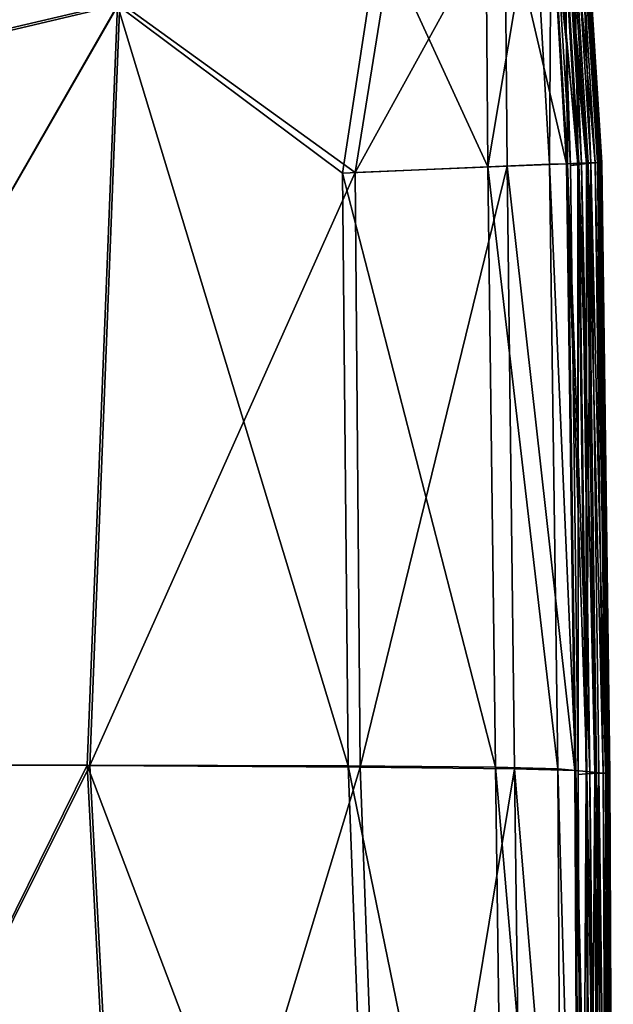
# Model space of a CAD drawing. Header units: millimetres. Extents: x 2387 to 13955, y -4964 to 364.
# Tile 594 of 1056: x 6905 to 6990, y -3105 to -2964. Entities that reach past the tile are written whole.
import ezdxf

# ---------------------------------------------------------------- set-up
doc = ezdxf.new("R2010")
doc.units = ezdxf.units.MM
doc.header["$MEASUREMENT"] = 0
doc.layers.add('Predefinito', color=7, linetype='Continuous', true_color=0x000000)

msp = doc.modelspace()

# ---------------------------------------------------------------- linework, layer by layer
at = {"layer": 'Predefinito'}
for points in [[(6919.47, -2961.57, 293.4), (6853.57, -2976.97, 293.4), (6851.12, -2917.23, 293.4)], [(6853.59, -2977.4, 447.23), (6919.14, -2961.95, 445.69), (6900.35, -2920, 441.54)], [(6983.12, -2944.89, 426.93), (6981.2, -2945.35, 430.48), (6983.54, -2984.64, 430.48)], [(6982.6, -2944.99, 422.03), (6983.81, -2944.72, 423.86), (6986.26, -2984.59, 423.86)], [(6984.39, -2944.58, 422.4), (6982.63, -2944.98, 421.98), (6985.05, -2984.77, 421.99)], [(6982.75, -2944.98, 294.39), (6984.05, -2944.67, 295.37), (6986.49, -2984.54, 295.37)], [(6983.81, -2944.72, 423.86), (6983.12, -2944.89, 426.93), (6985.53, -2984.57, 426.93)], [(6983.54, -2984.64, 430.48), (6985.53, -2984.57, 426.93), (6983.12, -2944.89, 426.93)], [(6985.53, -2984.57, 426.93), (6986.26, -2984.59, 423.86), (6983.81, -2944.72, 423.86)], [(6984.05, -2944.67, 295.37), (6984.98, -2944.44, 296.75), (6987.46, -2984.5, 296.75)], [(6987.46, -2984.5, 296.75), (6986.49, -2984.54, 295.37), (6984.05, -2944.67, 295.37)], [(6985.3, -2944.36, 421.35), (6984.39, -2944.58, 422.4), (6986.85, -2984.57, 422.4)], [(6985.05, -2984.77, 421.99), (6986.85, -2984.57, 422.4), (6984.39, -2944.58, 422.4)], [(6984.98, -2944.44, 296.75), (6985.53, -2944.31, 298.52), (6988.04, -2984.48, 298.52)], [(6988.04, -2984.48, 298.52), (6987.46, -2984.5, 296.75), (6984.98, -2944.44, 296.75)], [(6985.6, -2944.29, 419.93), (6985.3, -2944.36, 421.35), (6987.79, -2984.49, 421.35)], [(6986.85, -2984.57, 422.4), (6987.79, -2984.49, 421.35), (6985.3, -2944.36, 421.35)], [(6985.62, -2944.28, 418.52), (6985.45, -2944.32, 418.85), (6987.96, -2984.52, 418.85)], [(6985.45, -2944.32, 418.85), (6985.55, -2944.3, 419.2), (6988.06, -2984.51, 419.2)], [(6988.06, -2984.51, 419.2), (6987.96, -2984.52, 418.85), (6985.45, -2944.32, 418.85)], [(6985.53, -2944.31, 298.52), (6985.81, -2944.24, 301), (6988.33, -2984.47, 301)], [(6988.33, -2984.47, 301), (6988.04, -2984.48, 298.52), (6985.53, -2944.31, 298.52)], [(6985.55, -2944.3, 419.2), (6985.6, -2944.29, 419.93), (6988.11, -2984.49, 419.93)], [(6988.11, -2984.49, 419.93), (6988.06, -2984.51, 419.2), (6985.55, -2944.3, 419.2)], [(6987.79, -2984.49, 421.35), (6988.11, -2984.49, 419.93), (6985.6, -2944.29, 419.93)], [(6985.83, -2944.23, 417.27), (6985.62, -2944.28, 418.52), (6988.13, -2984.51, 418.52)], [(6987.96, -2984.52, 418.85), (6988.13, -2984.51, 418.52), (6985.62, -2944.28, 418.52)], [(6985.81, -2944.24, 301), (6985.91, -2944.22, 304.51), (6988.42, -2984.47, 304.51)], [(6988.42, -2984.47, 304.51), (6988.33, -2984.47, 301), (6985.81, -2944.24, 301)], [(6985.91, -2944.22, 414.17), (6985.83, -2944.23, 417.27), (6988.35, -2984.48, 417.27)], [(6988.13, -2984.51, 418.52), (6988.35, -2984.48, 417.27), (6985.83, -2944.23, 417.27)], [(6985.91, -2944.22, 359.34), (6985.91, -2944.22, 398.45), (6988.42, -2984.47, 398.45)], [(6988.42, -2984.47, 398.45), (6988.42, -2984.47, 359.34), (6985.91, -2944.22, 359.34)], [(6985.91, -2944.22, 320.23), (6985.91, -2944.22, 359.34), (6988.42, -2984.47, 359.34)], [(6988.42, -2984.47, 359.34), (6988.42, -2984.47, 320.23), (6985.91, -2944.22, 320.23)], [(6988.35, -2984.48, 417.27), (6988.42, -2984.47, 414.17), (6985.91, -2944.22, 414.17)], [(6985.91, -2944.22, 398.45), (6985.91, -2944.22, 414.17), (6988.42, -2984.47, 414.17)], [(6988.42, -2984.47, 414.17), (6988.42, -2984.47, 398.45), (6985.91, -2944.22, 398.45)], [(6985.91, -2944.22, 304.51), (6985.91, -2944.22, 320.23), (6988.42, -2984.47, 320.23)], [(6988.42, -2984.47, 320.23), (6988.42, -2984.47, 304.51), (6985.91, -2944.22, 304.51)], [(6978.72, -2945.95, 433.73), (6971.81, -2947.64, 436.92), (6972.11, -2985.09, 437.42)], [(6972.11, -2985.09, 437.42), (6980.96, -2984.72, 433.73), (6978.72, -2945.95, 433.73)], [(6974.57, -2946.97, 293.5), (6981.07, -2945.38, 293.8), (6983.4, -2984.64, 293.8)], [(6981.2, -2945.35, 430.48), (6978.72, -2945.95, 433.73), (6980.96, -2984.72, 433.73)], [(6980.96, -2984.72, 433.73), (6983.54, -2984.64, 430.48), (6981.2, -2945.35, 430.48)], [(6981.07, -2945.38, 293.8), (6982.75, -2944.98, 294.39), (6985.14, -2984.58, 294.39)], [(6985.14, -2984.58, 294.39), (6983.4, -2984.64, 293.8), (6981.07, -2945.38, 293.8)], [(6982.63, -2944.98, 421.98), (6981.53, -2945.23, 421.41), (6983.93, -2984.91, 421.42)], [(6981.53, -2945.23, 421.41), (6982.6, -2944.99, 422.03), (6985.02, -2984.78, 422.04)], [(6985.02, -2984.78, 422.04), (6983.93, -2984.91, 421.42), (6981.53, -2945.23, 421.41)], [(6986.26, -2984.59, 423.86), (6985.02, -2984.78, 422.04), (6982.6, -2944.99, 422.03)], [(6983.93, -2984.91, 421.42), (6985.05, -2984.77, 421.99), (6982.63, -2944.98, 421.98)], [(6986.49, -2984.54, 295.37), (6985.14, -2984.58, 294.39), (6982.75, -2944.98, 294.39)], [(6953.13, -2985.89, 293.4), (6958.77, -2950.83, 293.4), (6974.57, -2946.97, 293.5)], [(6974.57, -2946.97, 293.5), (6974.87, -2984.99, 293.5), (6953.13, -2985.89, 293.4)], [(6972.11, -2985.09, 437.42), (6971.81, -2947.64, 436.92), (6956.6, -2951.36, 440.26)], [(6983.4, -2984.64, 293.8), (6974.87, -2984.99, 293.5), (6974.57, -2946.97, 293.5)], [(6919.14, -2961.95, 445.69), (6951.3, -2985.98, 442.25), (6956.6, -2951.36, 440.26)], [(6958.77, -2950.83, 293.4), (6953.13, -2985.89, 293.4), (6919.47, -2961.57, 293.4)], [(6956.6, -2951.36, 440.26), (6951.3, -2985.98, 442.25), (6972.11, -2985.09, 437.42)], [(6856.78, -3070.71, 293.4), (6853.57, -2976.97, 293.4), (6919.47, -2961.57, 293.4)], [(6919.47, -2961.57, 293.4), (6915.18, -3070.81, 293.4), (6856.78, -3070.71, 293.4)], [(6915.18, -3070.81, 293.4), (6919.47, -2961.57, 293.4), (6953.13, -2985.89, 293.4)], [(6919.14, -2961.95, 445.69), (6853.59, -2977.4, 447.23), (6856.78, -3070.71, 452.75)], [(6856.78, -3070.71, 452.75), (6914.76, -3070.77, 450.76), (6919.14, -2961.95, 445.69)], [(6919.14, -2961.95, 445.69), (6914.76, -3070.77, 450.76), (6952.15, -3070.87, 444.79)], [(6952.15, -3070.87, 444.79), (6951.3, -2985.98, 442.25), (6919.14, -2961.95, 445.69)], [(6973.2, -3071.03, 438.05), (6972.11, -2985.09, 437.42), (6951.3, -2985.98, 442.25)], [(6953.84, -3071.03, 293.4), (6953.13, -2985.89, 293.4), (6974.87, -2984.99, 293.5)], [(6974.87, -2984.99, 293.5), (6975.92, -3071.29, 293.5), (6953.84, -3071.03, 293.4)], [(6982.12, -3071.27, 433.73), (6980.96, -2984.72, 433.73), (6972.11, -2985.09, 437.42)], [(6972.11, -2985.09, 437.42), (6973.2, -3071.03, 438.05), (6982.12, -3071.27, 433.73)], [(6974.87, -2984.99, 293.5), (6983.4, -2984.64, 293.8), (6984.57, -3071.5, 293.8)], [(6984.57, -3071.5, 293.8), (6975.92, -3071.29, 293.5), (6974.87, -2984.99, 293.5)], [(6984.7, -3071.51, 430.48), (6983.54, -2984.64, 430.48), (6980.96, -2984.72, 433.73)], [(6980.96, -2984.72, 433.73), (6982.12, -3071.27, 433.73), (6984.7, -3071.51, 430.48)], [(6983.4, -2984.64, 293.8), (6985.14, -2984.58, 294.39), (6986.3, -3071.67, 294.39)], [(6986.3, -3071.67, 294.39), (6984.57, -3071.5, 293.8), (6983.4, -2984.64, 293.8)], [(6986.7, -3071.71, 426.93), (6985.53, -2984.57, 426.93), (6983.54, -2984.64, 430.48)], [(6983.54, -2984.64, 430.48), (6984.7, -3071.51, 430.48), (6986.7, -3071.71, 426.93)], [(6985.05, -2984.77, 421.99), (6983.93, -2984.91, 421.42), (6985.06, -3072.07, 421.43)], [(6985.06, -3072.07, 421.43), (6983.93, -2984.91, 421.42), (6985.02, -2984.78, 422.04)], [(6986.17, -3072, 422.04), (6985.02, -2984.78, 422.04), (6986.26, -2984.59, 423.86)], [(6985.02, -2984.78, 422.04), (6986.17, -3072, 422.04), (6985.06, -3072.07, 421.43)], [(6986.85, -2984.57, 422.4), (6985.05, -2984.77, 421.99), (6986.2, -3072, 421.99)], [(6985.06, -3072.07, 421.43), (6986.2, -3072, 421.99), (6985.05, -2984.77, 421.99)], [(6985.14, -2984.58, 294.39), (6986.49, -2984.54, 295.37), (6987.66, -3071.8, 295.37)], [(6987.66, -3071.8, 295.37), (6986.3, -3071.67, 294.39), (6985.14, -2984.58, 294.39)], [(6985.53, -2984.57, 426.93), (6986.7, -3071.71, 426.93), (6987.42, -3071.86, 423.86)], [(6987.42, -3071.86, 423.86), (6986.26, -2984.59, 423.86), (6985.53, -2984.57, 426.93)], [(6986.26, -2984.59, 423.86), (6987.42, -3071.86, 423.86), (6986.17, -3072, 422.04)], [(6986.2, -3072, 421.99), (6988.01, -3071.92, 422.4), (6986.85, -2984.57, 422.4)], [(6986.49, -2984.54, 295.37), (6987.46, -2984.5, 296.75), (6988.62, -3071.89, 296.75)], [(6988.62, -3071.89, 296.75), (6987.66, -3071.8, 295.37), (6986.49, -2984.54, 295.37)], [(6988.95, -3071.92, 421.35), (6987.79, -2984.49, 421.35), (6986.85, -2984.57, 422.4)], [(6986.85, -2984.57, 422.4), (6988.01, -3071.92, 422.4), (6988.95, -3071.92, 421.35)], [(6987.46, -2984.5, 296.75), (6988.04, -2984.48, 298.52), (6989.2, -3071.95, 298.52)], [(6989.2, -3071.95, 298.52), (6988.62, -3071.89, 296.75), (6987.46, -2984.5, 296.75)], [(6987.79, -2984.49, 421.35), (6988.95, -3071.92, 421.35), (6989.27, -3071.97, 419.93)], [(6989.27, -3071.97, 419.93), (6988.11, -2984.49, 419.93), (6987.79, -2984.49, 421.35)], [(6988.13, -2984.51, 418.52), (6987.96, -2984.52, 418.85), (6989.12, -3072.01, 418.85)], [(6989.12, -3072.01, 418.85), (6987.96, -2984.52, 418.85), (6988.06, -2984.51, 419.2)], [(6988.04, -2984.48, 298.52), (6988.33, -2984.47, 301), (6989.49, -3071.97, 301)], [(6989.49, -3071.97, 301), (6989.2, -3071.95, 298.52), (6988.04, -2984.48, 298.52)], [(6989.22, -3071.99, 419.2), (6988.06, -2984.51, 419.2), (6988.11, -2984.49, 419.93)], [(6988.06, -2984.51, 419.2), (6989.22, -3071.99, 419.2), (6989.12, -3072.01, 418.85)], [(6988.11, -2984.49, 419.93), (6989.27, -3071.97, 419.93), (6989.22, -3071.99, 419.2)], [(6988.35, -2984.48, 417.27), (6988.13, -2984.51, 418.52), (6989.29, -3072, 418.52)], [(6989.12, -3072.01, 418.85), (6989.29, -3072, 418.52), (6988.13, -2984.51, 418.52)], [(6989.49, -3071.97, 301), (6988.33, -2984.47, 301), (6988.42, -2984.47, 304.51)], [(6988.42, -2984.47, 414.17), (6988.35, -2984.48, 417.27), (6989.51, -3071.99, 417.27)], [(6989.29, -3072, 418.52), (6989.51, -3071.99, 417.27), (6988.35, -2984.48, 417.27)], [(6989.59, -3071.98, 359.34), (6989.59, -3071.98, 320.23), (6988.42, -2984.47, 320.23)], [(6988.42, -2984.47, 320.23), (6988.42, -2984.47, 359.34), (6989.59, -3071.98, 359.34)], [(6989.59, -3071.98, 398.45), (6989.59, -3071.98, 359.34), (6988.42, -2984.47, 359.34)], [(6988.42, -2984.47, 359.34), (6988.42, -2984.47, 398.45), (6989.59, -3071.98, 398.45)], [(6989.59, -3071.98, 414.17), (6989.59, -3071.98, 398.45), (6988.42, -2984.47, 398.45)], [(6988.42, -2984.47, 398.45), (6988.42, -2984.47, 414.17), (6989.59, -3071.98, 414.17)], [(6989.51, -3071.99, 417.27), (6989.59, -3071.98, 414.17), (6988.42, -2984.47, 414.17)], [(6988.42, -2984.47, 304.51), (6989.59, -3071.98, 304.51), (6989.49, -3071.97, 301)], [(6989.59, -3071.98, 304.51), (6988.42, -2984.47, 304.51), (6988.42, -2984.47, 320.23)], [(6988.42, -2984.47, 320.23), (6989.59, -3071.98, 320.23), (6989.59, -3071.98, 304.51)], [(6953.13, -2985.89, 293.4), (6953.84, -3071.03, 293.4), (6915.18, -3070.81, 293.4)], [(6951.3, -2985.98, 442.25), (6952.15, -3070.87, 444.79), (6973.2, -3071.03, 438.05)], [(6914.76, -3070.77, 450.76), (6856.78, -3070.71, 452.75), (6860.52, -3180.7, 455.57)], [(6860.52, -3180.7, 293.4), (6856.78, -3070.71, 293.4), (6915.18, -3070.81, 293.4)], [(6860.52, -3180.7, 455.57), (6920.45, -3179.78, 453.23), (6914.76, -3070.77, 450.76)], [(6915.18, -3070.81, 293.4), (6920.87, -3179.86, 293.4), (6860.52, -3180.7, 293.4)], [(6956.23, -3180.14, 446.21), (6952.15, -3070.87, 444.79), (6914.76, -3070.77, 450.76)], [(6914.76, -3070.77, 450.76), (6920.45, -3179.78, 453.23), (6956.23, -3180.14, 446.21)], [(6920.87, -3179.86, 293.4), (6915.18, -3070.81, 293.4), (6953.84, -3071.03, 293.4)], [(6953.84, -3071.03, 293.4), (6957.89, -3180.47, 293.4), (6920.87, -3179.86, 293.4)], [(6952.15, -3070.87, 444.79), (6956.23, -3180.14, 446.21), (6974.71, -3181.03, 438.41)], [(6974.71, -3181.03, 438.41), (6973.2, -3071.03, 438.05), (6952.15, -3070.87, 444.79)], [(6957.89, -3180.47, 293.4), (6953.84, -3071.03, 293.4), (6975.92, -3071.29, 293.5)], [(6975.92, -3071.29, 293.5), (6977.39, -3181.55, 293.5), (6957.89, -3180.47, 293.4)], [(6982.75, -3181.69, 433.73), (6982.12, -3071.27, 433.73), (6973.2, -3071.03, 438.05)], [(6973.2, -3071.03, 438.05), (6974.71, -3181.03, 438.41), (6982.75, -3181.69, 433.73)], [(6975.92, -3071.29, 293.5), (6984.57, -3071.5, 293.8), (6985.15, -3182.16, 293.8)], [(6985.15, -3182.16, 293.8), (6977.39, -3181.55, 293.5), (6975.92, -3071.29, 293.5)], [(6982.12, -3071.27, 433.73), (6982.75, -3181.69, 433.73), (6985.28, -3182.19, 430.48)], [(6985.28, -3182.19, 430.48), (6984.7, -3071.51, 430.48), (6982.12, -3071.27, 433.73)], [(6984.57, -3071.5, 293.8), (6986.3, -3071.67, 294.39), (6986.85, -3182.5, 294.39)], [(6986.85, -3182.5, 294.39), (6985.15, -3182.16, 293.8), (6984.57, -3071.5, 293.8)], [(6987.24, -3182.57, 426.93), (6986.7, -3071.71, 426.93), (6984.7, -3071.51, 430.48)], [(6984.7, -3071.51, 430.48), (6985.28, -3182.19, 430.48), (6987.24, -3182.57, 426.93)], [(6986.3, -3071.67, 294.39), (6987.66, -3071.8, 295.37), (6988.18, -3182.76, 295.37)], [(6988.18, -3182.76, 295.37), (6986.85, -3182.5, 294.39), (6986.3, -3071.67, 294.39)], [(6986.7, -3071.71, 426.93), (6987.24, -3182.57, 426.93), (6987.93, -3182.83, 423.86)], [(6987.93, -3182.83, 423.86), (6987.42, -3071.86, 423.86), (6986.7, -3071.71, 426.93)], [(6987.66, -3071.8, 295.37), (6988.62, -3071.89, 296.75), (6989.13, -3182.94, 296.75)], [(6989.13, -3182.94, 296.75), (6988.18, -3182.76, 295.37), (6987.66, -3071.8, 295.37)], [(6986.2, -3072, 421.99), (6985.06, -3072.07, 421.43), (6985.56, -3182.96, 421.44)], [(6985.56, -3182.96, 421.44), (6985.06, -3072.07, 421.43), (6986.17, -3072, 422.04)], [(6985.56, -3182.96, 421.44), (6986.7, -3182.95, 421.99), (6986.2, -3072, 421.99)], [(6986.17, -3072, 422.04), (6986.67, -3182.94, 422.05), (6985.56, -3182.96, 421.44)], [(6986.67, -3182.94, 422.05), (6986.17, -3072, 422.04), (6987.42, -3071.86, 423.86)], [(6988.01, -3071.92, 422.4), (6986.2, -3072, 421.99), (6986.7, -3182.95, 421.99)], [(6987.42, -3071.86, 423.86), (6987.93, -3182.83, 423.86), (6986.67, -3182.94, 422.05)], [(6986.7, -3182.95, 421.99), (6988.52, -3182.94, 422.4), (6988.01, -3071.92, 422.4)], [(6989.45, -3183.01, 421.35), (6988.95, -3071.92, 421.35), (6988.01, -3071.92, 422.4)], [(6988.01, -3071.92, 422.4), (6988.52, -3182.94, 422.4), (6989.45, -3183.01, 421.35)], [(6988.62, -3071.89, 296.75), (6989.2, -3071.95, 298.52), (6989.7, -3183.05, 298.52)], [(6989.7, -3183.05, 298.52), (6989.13, -3182.94, 296.75), (6988.62, -3071.89, 296.75)], [(6988.95, -3071.92, 421.35), (6989.45, -3183.01, 421.35), (6989.76, -3183.08, 419.93)], [(6989.76, -3183.08, 419.93), (6989.27, -3071.97, 419.93), (6988.95, -3071.92, 421.35)], [(6989.61, -3183.13, 418.85), (6989.12, -3072.01, 418.85), (6989.22, -3071.99, 419.2)], [(6989.29, -3072, 418.52), (6989.12, -3072.01, 418.85), (6989.61, -3183.13, 418.85)], [(6989.2, -3071.95, 298.52), (6989.49, -3071.97, 301), (6989.98, -3183.11, 301)], [(6989.98, -3183.11, 301), (6989.7, -3183.05, 298.52), (6989.2, -3071.95, 298.52)], [(6989.71, -3183.12, 419.2), (6989.22, -3071.99, 419.2), (6989.27, -3071.97, 419.93)], [(6989.22, -3071.99, 419.2), (6989.71, -3183.12, 419.2), (6989.61, -3183.13, 418.85)], [(6989.27, -3071.97, 419.93), (6989.76, -3183.08, 419.93), (6989.71, -3183.12, 419.2)], [(6989.51, -3071.99, 417.27), (6989.29, -3072, 418.52), (6989.77, -3183.13, 418.52)], [(6989.61, -3183.13, 418.85), (6989.77, -3183.13, 418.52), (6989.29, -3072, 418.52)], [(6989.98, -3183.11, 301), (6989.49, -3071.97, 301), (6989.59, -3071.98, 304.51)], [(6989.59, -3071.98, 414.17), (6989.51, -3071.99, 417.27), (6990, -3183.13, 417.27)], [(6989.77, -3183.13, 418.52), (6990, -3183.13, 417.27), (6989.51, -3071.99, 417.27)], [(6989.59, -3071.98, 359.34), (6989.59, -3071.98, 398.45), (6990.07, -3183.13, 398.45)], [(6990.07, -3183.13, 398.45), (6990.07, -3183.13, 359.34), (6989.59, -3071.98, 359.34)], [(6989.59, -3071.98, 320.23), (6989.59, -3071.98, 359.34), (6990.07, -3183.13, 359.34)], [(6990.07, -3183.13, 359.34), (6990.07, -3183.13, 320.23), (6989.59, -3071.98, 320.23)], [(6990, -3183.13, 417.27), (6990.07, -3183.13, 414.17), (6989.59, -3071.98, 414.17)], [(6989.59, -3071.98, 398.45), (6989.59, -3071.98, 414.17), (6990.07, -3183.13, 414.17)], [(6990.07, -3183.13, 414.17), (6990.07, -3183.13, 398.45), (6989.59, -3071.98, 398.45)], [(6989.59, -3071.98, 304.51), (6990.07, -3183.13, 304.51), (6989.98, -3183.11, 301)], [(6990.07, -3183.13, 304.51), (6989.59, -3071.98, 304.51), (6989.59, -3071.98, 320.23)], [(6989.59, -3071.98, 320.23), (6990.07, -3183.13, 320.23), (6990.07, -3183.13, 304.51)]]:
    msp.add_3dface(points, dxfattribs=at)

doc.saveas('drawing.dxf')
